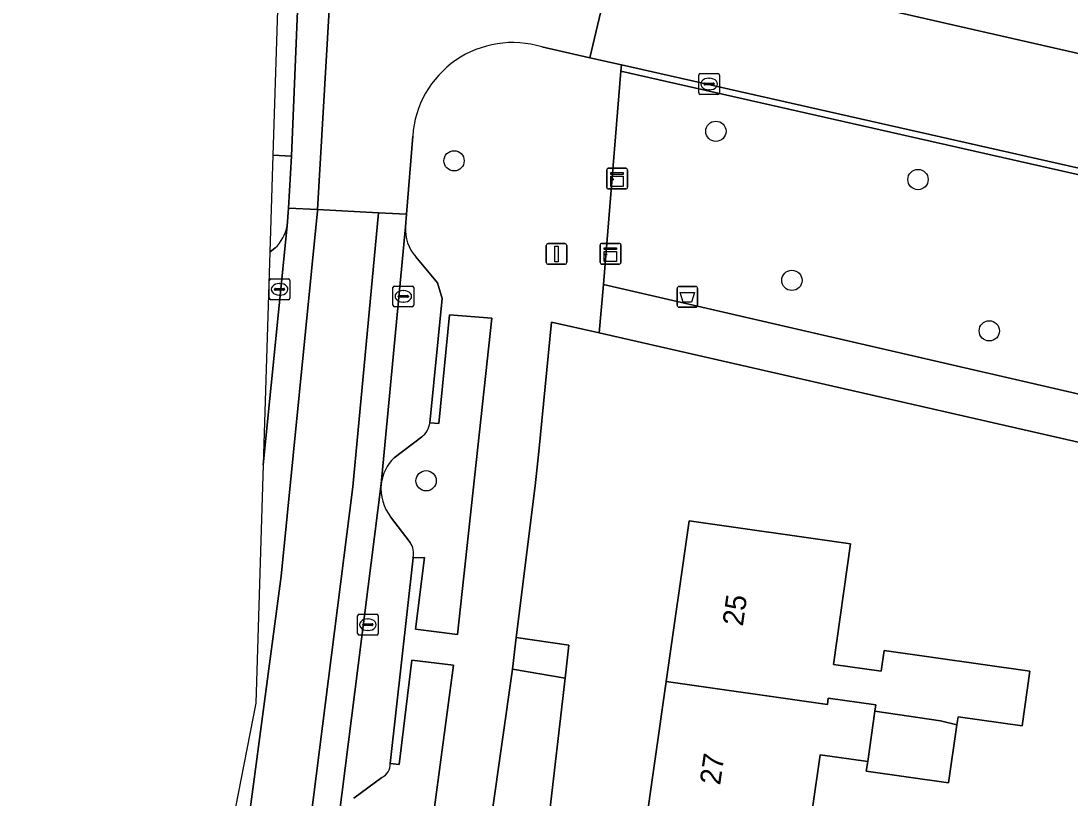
# Model space of a CAD drawing. Extents: x 163683 to 164494, y 382709 to 383872.
# Drawn here: x 163839.3 to 163889.9, y 383586.3 to 383623.8 of the extents above; entities that cross this region are included whole.
import ezdxf

# ---------------------------------------------------------------- set-up
doc = ezdxf.new("R2010")
doc.units = 0
for name, color, linetype in [('IMGEO_Afvalbak', 7, 'Continuous'), ('IMGEO_Boom', 7, 'Continuous'), ('IMGEO_Erf', 7, 'Continuous'), ('IMGEO_Grasland_overig', 7, 'Continuous'), ('IMGEO_Groenvoorziening', 7, 'Continuous'), ('IMGEO_Kast', 7, 'Continuous'), ('IMGEO_Kolk', 7, 'Continuous'), ('IMGEO_Lichtmast', 7, 'Continuous'), ('IMGEO_Pand', 7, 'Continuous'), ('IMGEO_Pand_nummerreeks', 7, 'Continuous'), ('IMGEO_Parkeervlak_open', 7, 'Continuous'), ('IMGEO_Rijbaan_lokaal_open', 7, 'Continuous'), ('IMGEO_Voetpad_open', 7, 'Continuous')]:
    doc.layers.add(name, color=color, linetype=linetype)

msp = doc.modelspace()

# ---------------------------------------------------------------- linework, layer by layer
at = {"layer": 'IMGEO_Afvalbak'}
for p, q in [((163871.05, 383611.005), (163871.84, 383611.005)), ((163871.84, 383611.005), (163871.05, 383611.005)), ((163870.95, 383610.105), (163870.95, 383610.905)), ((163870.95, 383610.905), (163870.95, 383610.105)), ((163871.94, 383610.905), (163871.94, 383610.105)), ((163871.94, 383610.105), (163871.94, 383610.905)), ((163871.84, 383610.005), (163871.05, 383610.005)), ((163871.05, 383610.005), (163871.84, 383610.005))]:
    msp.add_line(p, q, dxfattribs=at)
msp.add_lwpolyline([(163871.093, 383610.719), (163871.797, 383610.719), (163871.648, 383610.249), (163871.242, 383610.249), (163871.093, 383610.719)], dxfattribs=at)
for centre, start, end in [((163871.05, 383610.905), 90, 180), ((163871.05, 383610.905), 90, 180), ((163871.84, 383610.905), 0, 90), ((163871.84, 383610.905), 360, 90), ((163871.05, 383610.105), 180, 270), ((163871.05, 383610.105), 180, 270), ((163871.84, 383610.105), 270, 0), ((163871.84, 383610.105), 270, 0)]:
    msp.add_arc(centre, 0.1, start, end, dxfattribs=at)
at = {"layer": 'IMGEO_Boom'}
for centre in [(163872.821, 383618.486), (163860.197, 383617.063), (163882.565, 383616.16), (163876.487, 383611.298), (163886.003, 383608.864), (163858.851, 383601.634)]:
    msp.add_circle(centre, 0.489, dxfattribs=at)
at = {"layer": 'IMGEO_Erf'}
for points in [[(163931.02, 383567.996), (163935.173, 383586.624), (163936.453, 383592.966), (163907.257, 383599.625), (163867.198, 383608.763), (163864.894, 383609.288), (163864.286, 383603.053), (163864.101, 383601.396), (163863.187, 383594.076), (163865.734, 383593.713), (163865.7, 383593.422), (163865.55, 383592.122), (163864.733, 383585.039)], [(163869.348, 383584.38), (163870.43, 383591.953), (163871.537, 383599.705), (163879.316, 383598.593), (163878.485, 383592.773), (163880.79, 383592.444), (163880.933, 383593.447), (163887.956, 383592.444), (163887.58, 383589.817), (163884.498, 383590.257), (163884.442, 383589.867), (163884.042, 383587.069), (163880.074, 383587.636), (163880.139, 383588.089), (163877.85, 383588.416), (163877.115, 383583.271)]]:
    msp.add_lwpolyline(points, dxfattribs=at)
at = {"layer": 'IMGEO_Grasland_overig'}
msp.add_lwpolyline([(163861.996, 383585.43), (163864.733, 383585.039), (163865.55, 383592.122), (163863.013, 383592.554)], close=True, dxfattribs=at)
at = {"layer": 'IMGEO_Groenvoorziening'}
msp.add_lwpolyline([(163904.059, 383602.649), (163906.384, 383612.754), (163868.244, 383621.391), (163867.399, 383611.102)], close=True, dxfattribs=at)
for points in [[(163858.218, 383597.911), (163858.776, 383597.934), (163858.342, 383594.483), (163860.366, 383594.222), (163862.02, 383609.482), (163859.973, 383609.635), (163859.465, 383604.4), (163859.029, 383604.426)], [(163858.637, 383603.749), (163857.312, 383602.745)], [(163857.138, 383599.892), (163858.079, 383598.664)], [(163855.925, 383580.443), (163856.355, 383580.311), (163856.208, 383579.562), (163858.234, 383579.265), (163859.248, 383585.901), (163860.171, 383592.744), (163858.162, 383592.986), (163857.544, 383587.95), (163857.112, 383588.001)], [(163856.714, 383587.331), (163855.367, 383586.334)]]:
    msp.add_lwpolyline(points, dxfattribs=at)
for centre, radius, start, end in [((163858.064, 383604.533), 0.971, 306.1813, 353.6748), ((163858.776, 383601.226), 2.109, 133.9548, 173.0964), ((163858.982, 383601.281), 2.308, 175.0517, 216.9916), ((163857.331, 383598.137), 0.915, 345.7257, 35.1919), ((163856.453, 383587.939), 0.662, 293.2074, 5.3695)]:
    msp.add_arc(centre, radius, start, end, dxfattribs=at)
at = {"layer": 'IMGEO_Kast'}
for p, q in [((163867.556, 383615.78), (163867.556, 383616.621)), ((163867.556, 383616.621), (163867.556, 383615.78)), ((163867.631, 383616.705), (163868.472, 383616.705)), ((163868.472, 383616.705), (163867.631, 383616.705)), ((163868.556, 383616.63), (163868.556, 383615.789)), ((163868.556, 383615.789), (163868.556, 383616.63)), ((163868.481, 383615.705), (163867.64, 383615.705)), ((163867.64, 383615.705), (163868.481, 383615.705)), ((163867.317, 383613.081), (163868.158, 383613.081)), ((163868.158, 383613.081), (163867.317, 383613.081)), ((163867.242, 383612.156), (163867.242, 383612.997)), ((163867.242, 383612.997), (163867.242, 383612.156)), ((163868.242, 383613.006), (163868.242, 383612.165)), ((163868.242, 383612.165), (163868.242, 383613.006)), ((163868.167, 383612.081), (163867.326, 383612.081)), ((163867.326, 383612.081), (163868.167, 383612.081))]:
    msp.add_line(p, q, dxfattribs=at)
for points in [[(163867.751, 383616.495), (163868.351, 383616.495), (163868.351, 383616.41), (163867.751, 383616.41), (163867.751, 383616.495)], [(163867.751, 383616.32), (163868.351, 383616.32), (163868.351, 383615.831), (163867.751, 383615.831), (163867.751, 383616.32)], [(163867.437, 383612.871), (163868.037, 383612.871), (163868.037, 383612.786), (163867.437, 383612.786), (163867.437, 383612.871)], [(163867.437, 383612.696), (163868.037, 383612.696), (163868.037, 383612.207), (163867.437, 383612.207), (163867.437, 383612.696)]]:
    msp.add_lwpolyline(points, dxfattribs=at)
for centre in [(163867.835, 383616.169), (163867.521, 383612.545)]:
    msp.add_circle(centre, 0.0377, dxfattribs=at)
for centre, start, end in [((163867.634, 383616.627), 92.4484, 184.2845), ((163867.634, 383616.627), 92.4484, 184.2845), ((163868.478, 383616.627), 2.4484, 94.2845), ((163868.478, 383616.627), 2.4484, 94.2845), ((163867.634, 383615.783), 182.4484, 274.2845), ((163867.634, 383615.783), 182.4484, 274.2845), ((163868.478, 383615.783), 272.4484, 4.2845), ((163868.478, 383615.783), 272.4484, 4.2845), ((163867.32, 383613.003), 92.4484, 184.2845), ((163867.32, 383613.003), 92.4484, 184.2845), ((163868.164, 383613.003), 2.4484, 94.2845), ((163868.164, 383613.003), 2.4484, 94.2845), ((163867.32, 383612.159), 182.4484, 274.2845), ((163867.32, 383612.159), 182.4484, 274.2845), ((163868.164, 383612.159), 272.4484, 4.2845), ((163868.164, 383612.159), 272.4484, 4.2845)]:
    msp.add_arc(centre, 0.0779, start, end, dxfattribs=at)
at = {"layer": 'IMGEO_Kolk'}
for p, q in [((163871.995, 383620.341), (163871.995, 383621.193)), ((163872.07, 383621.267), (163872.922, 383621.267)), ((163872.996, 383621.193), (163872.996, 383620.341)), ((163872.254, 383620.761), (163872.254, 383620.773)), ((163872.692, 383620.724), (163872.294, 383620.724)), ((163872.297, 383620.81), (163872.695, 383620.81)), ((163872.483, 383621.047), (163872.508, 383621.047)), ((163872.738, 383620.773), (163872.738, 383620.761)), ((163872.922, 383620.267), (163872.07, 383620.267)), ((163872.506, 383620.487), (163872.481, 383620.487)), ((163851.286, 383610.44), (163851.286, 383611.292)), ((163851.361, 383611.366), (163852.213, 383611.366)), ((163851.774, 383611.146), (163851.799, 383611.146)), ((163852.287, 383611.292), (163852.287, 383610.44)), ((163857.326, 383611.026), (163858.178, 383611.026)), ((163851.545, 383610.86), (163851.545, 383610.872)), ((163851.983, 383610.823), (163851.585, 383610.823)), ((163851.588, 383610.909), (163851.986, 383610.909)), ((163851.797, 383610.586), (163851.772, 383610.586)), ((163852.029, 383610.872), (163852.029, 383610.86)), ((163857.251, 383610.1), (163857.251, 383610.952)), ((163857.51, 383610.52), (163857.51, 383610.532)), ((163857.553, 383610.569), (163857.951, 383610.569)), ((163857.739, 383610.806), (163857.764, 383610.806)), ((163857.994, 383610.532), (163857.994, 383610.52)), ((163858.252, 383610.952), (163858.252, 383610.1)), ((163852.213, 383610.366), (163851.361, 383610.366)), ((163858.178, 383610.026), (163857.326, 383610.026)), ((163857.948, 383610.483), (163857.55, 383610.483)), ((163857.762, 383610.246), (163857.737, 383610.246)), ((163855.544, 383594.267), (163855.544, 383595.119)), ((163855.619, 383595.193), (163856.471, 383595.193)), ((163856.032, 383594.973), (163856.057, 383594.973)), ((163856.545, 383595.119), (163856.545, 383594.267)), ((163855.803, 383594.687), (163855.803, 383594.699)), ((163856.241, 383594.65), (163855.843, 383594.65)), ((163855.846, 383594.736), (163856.244, 383594.736)), ((163856.055, 383594.413), (163856.03, 383594.413)), ((163856.287, 383594.699), (163856.287, 383594.687)), ((163856.471, 383594.193), (163855.619, 383594.193))]:
    msp.add_line(p, q, dxfattribs=at)
for points in [[(163871.995, 383620.341), (163871.995, 383621.193)], [(163872.07, 383621.267), (163872.922, 383621.267)], [(163872.996, 383621.193), (163872.996, 383620.341)], [(163872.922, 383620.267), (163872.07, 383620.267)], [(163851.286, 383610.44), (163851.286, 383611.292)], [(163851.361, 383611.366), (163852.213, 383611.366)], [(163852.287, 383611.292), (163852.287, 383610.44)], [(163857.326, 383611.026), (163858.178, 383611.026)], [(163857.251, 383610.1), (163857.251, 383610.952)], [(163858.252, 383610.952), (163858.252, 383610.1)], [(163852.213, 383610.366), (163851.361, 383610.366)], [(163858.178, 383610.026), (163857.326, 383610.026)], [(163855.544, 383594.267), (163855.544, 383595.119)], [(163855.619, 383595.193), (163856.471, 383595.193)], [(163856.545, 383595.119), (163856.545, 383594.267)], [(163856.471, 383594.193), (163855.619, 383594.193)]]:
    msp.add_lwpolyline(points, dxfattribs=at)
for centre, radius, start, end in [((163872.072, 383621.191), 0.0765, 91.552, 178.448), ((163872.072, 383621.191), 0.0765, 91.552, 178.448), ((163872.92, 383621.191), 0.0765, 1.552, 88.448), ((163872.92, 383621.191), 0.0765, 1.552, 88.448), ((163872.294, 383620.77), 0.0403, 85.8775, 175.7526), ((163872.291, 383620.76), 0.0366, 178.938, 274.7102), ((163872.695, 383620.767), 0.043, 264.8664, 352.4533), ((163872.699, 383620.772), 0.0386, 1.7309, 96.639), ((163872.072, 383620.343), 0.0765, 181.552, 268.448), ((163872.072, 383620.343), 0.0765, 181.552, 268.448), ((163872.92, 383620.343), 0.0765, 271.552, 358.448), ((163872.92, 383620.343), 0.0765, 271.552, 358.448), ((163851.363, 383611.29), 0.0765, 91.552, 178.448), ((163851.363, 383611.29), 0.0765, 91.552, 178.448), ((163852.211, 383611.29), 0.0765, 1.552, 88.448), ((163852.211, 383611.29), 0.0765, 1.552, 88.448), ((163857.328, 383610.95), 0.0765, 91.552, 178.448), ((163857.328, 383610.95), 0.0765, 91.552, 178.448), ((163858.176, 383610.95), 0.0765, 1.552, 88.448), ((163858.176, 383610.95), 0.0765, 1.552, 88.448), ((163851.585, 383610.869), 0.0403, 85.8775, 175.7526), ((163851.582, 383610.859), 0.0366, 178.938, 274.7102), ((163851.986, 383610.866), 0.043, 264.8664, 352.4533), ((163851.99, 383610.871), 0.0386, 1.7309, 96.639), ((163857.55, 383610.529), 0.0403, 85.8775, 175.7526), ((163857.547, 383610.519), 0.0366, 178.938, 274.7102), ((163857.951, 383610.526), 0.043, 264.8664, 352.4533), ((163857.955, 383610.531), 0.0386, 1.7309, 96.639), ((163851.363, 383610.442), 0.0765, 181.552, 268.448), ((163851.363, 383610.442), 0.0765, 181.552, 268.448), ((163852.211, 383610.442), 0.0765, 271.552, 358.448), ((163852.211, 383610.442), 0.0765, 271.552, 358.448), ((163857.328, 383610.102), 0.0765, 181.552, 268.448), ((163857.328, 383610.102), 0.0765, 181.552, 268.448), ((163858.176, 383610.102), 0.0765, 271.552, 358.448), ((163858.176, 383610.102), 0.0765, 271.552, 358.448), ((163855.621, 383595.117), 0.0765, 91.552, 178.448), ((163855.621, 383595.117), 0.0765, 91.552, 178.448), ((163856.469, 383595.117), 0.0765, 1.552, 88.448), ((163856.469, 383595.117), 0.0765, 1.552, 88.448), ((163855.843, 383594.696), 0.0403, 85.8775, 175.7526), ((163855.84, 383594.686), 0.0366, 178.938, 274.7102), ((163856.244, 383594.693), 0.043, 264.8664, 352.4533), ((163856.248, 383594.698), 0.0386, 1.7309, 96.639), ((163855.621, 383594.269), 0.0765, 181.552, 268.448), ((163855.621, 383594.269), 0.0765, 181.552, 268.448), ((163856.469, 383594.269), 0.0765, 271.552, 358.448), ((163856.469, 383594.269), 0.0765, 271.552, 358.448)]:
    msp.add_arc(centre, radius, start, end, dxfattribs=at)
for centre, major_axis, ratio, start_param, end_param in [((163872.482, 383620.767), (-0.387, 0.002), 0.722429, 4.712389, 7.853982), ((163872.507, 383620.767), (-0.39, 0.002), 0.717154, 1.570796, 4.712389), ((163851.773, 383610.866), (-0.387, 0.002), 0.722429, 4.712389, 7.853982), ((163851.798, 383610.866), (-0.39, 0.002), 0.717154, 1.570796, 4.712389), ((163857.738, 383610.526), (-0.387, 0.002), 0.722429, 4.712389, 7.853982), ((163857.763, 383610.526), (-0.39, 0.002), 0.717154, 1.570796, 4.712389), ((163856.031, 383594.693), (-0.387, 0.002), 0.722429, 4.712389, 7.853982), ((163856.056, 383594.693), (-0.39, 0.002), 0.717154, 1.570796, 4.712389)]:
    msp.add_ellipse(centre, major_axis=major_axis, ratio=ratio, start_param=start_param, end_param=end_param, dxfattribs=at)
at = {"layer": 'IMGEO_Lichtmast'}
for p, q in [((163864.741, 383613.074), (163865.531, 383613.074)), ((163865.531, 383613.074), (163864.741, 383613.074)), ((163864.641, 383612.174), (163864.641, 383612.974)), ((163864.641, 383612.974), (163864.641, 383612.174)), ((163865.631, 383612.974), (163865.631, 383612.174)), ((163865.631, 383612.174), (163865.631, 383612.974)), ((163865.531, 383612.074), (163864.741, 383612.074)), ((163864.741, 383612.074), (163865.531, 383612.074))]:
    msp.add_line(p, q, dxfattribs=at)
msp.add_lwpolyline([(163865.061, 383612.949), (163865.211, 383612.949), (163865.211, 383612.199), (163865.061, 383612.199), (163865.061, 383612.949)], dxfattribs=at)
for centre, start, end in [((163864.741, 383612.974), 90, 180), ((163864.741, 383612.974), 90, 180), ((163865.531, 383612.974), 0, 90), ((163865.531, 383612.974), 360, 90), ((163864.741, 383612.174), 180, 270), ((163864.741, 383612.174), 180, 270), ((163865.531, 383612.174), 270, 0), ((163865.531, 383612.174), 270, 0)]:
    msp.add_arc(centre, 0.1, start, end, dxfattribs=at)
at = {"layer": 'IMGEO_Pand'}
for points in [[(163884.442, 383589.867), (163884.498, 383590.257), (163887.58, 383589.817), (163887.956, 383592.444), (163880.933, 383593.447), (163880.79, 383592.444), (163878.485, 383592.773), (163879.316, 383598.593), (163871.537, 383599.705), (163870.43, 383591.953), (163878.197, 383590.844), (163878.241, 383591.149), (163880.529, 383590.822), (163880.485, 383590.517), (163883.656, 383590.064)], [(163880.139, 383588.089), (163880.485, 383590.517), (163880.529, 383590.822), (163878.241, 383591.149), (163878.197, 383590.844), (163870.43, 383591.953), (163869.348, 383584.38), (163877.115, 383583.271), (163877.85, 383588.416)], [(163884.442, 383589.867), (163883.656, 383590.064), (163880.485, 383590.517), (163880.139, 383588.089), (163880.074, 383587.636), (163884.042, 383587.069)]]:
    msp.add_lwpolyline(points, close=True, dxfattribs=at)
at = {"layer": 'IMGEO_Parkeervlak_open'}
msp.add_lwpolyline([(163851.467, 383617.329), (163852.353, 383617.288), (163853.183, 383637.142), (163853.211, 383637.833), (163852.114, 383637.839), (163852.114, 383637.839), (163851.846, 383629.348)], close=True, dxfattribs=at)
for points in [[(163850.997, 383602.41), (163852.148, 383613.922)], [(163857.86, 383613.887), (163856.682, 383601.48)], [(163851.572, 383612.861), (163851.32, 383612.651), (163850.997, 383602.41)], [(163859.029, 383604.426), (163859.618, 383610.42), (163859.392, 383611.173), (163858.351, 383612.439)], [(163857.312, 383602.745), (163858.637, 383603.749)], [(163856.682, 383601.48), (163854.629, 383585.234)], [(163858.079, 383598.664), (163857.138, 383599.892)], [(163857.112, 383588.001), (163858.218, 383597.911)], [(163855.367, 383586.334), (163856.714, 383587.331)]]:
    msp.add_lwpolyline(points, dxfattribs=at)
for centre, radius, start, end in [((163850.21, 383614.287), 1.972, 313.6798, 349.3265), ((163859.82, 383613.744), 1.965, 175.8378, 221.6246), ((163858.064, 383604.533), 0.971, 306.1813, 353.6748), ((163858.776, 383601.226), 2.109, 133.9548, 173.0964), ((163858.982, 383601.281), 2.308, 175.0517, 216.9916), ((163857.331, 383598.137), 0.915, 345.7257, 35.1919), ((163856.453, 383587.939), 0.662, 293.2074, 5.3695)]:
    msp.add_arc(centre, radius, start, end, dxfattribs=at)
at = {"layer": 'IMGEO_Rijbaan_lokaal_open'}
for points in [[(163852.353, 383617.288), (163852.212, 383614.785), (163853.611, 383614.711), (163854.155, 383624.069), (163854.579, 383637.11), (163853.183, 383637.142)], [(163867.994, 383627.328), (163866.745, 383622.033), (163868.268, 383621.689), (163906.527, 383613.04), (163910.224, 383612.202), (163935.253, 383606.524), (163936.417, 383611.838), (163932.718, 383612.575)], [(163839.318, 383532.958), (163839.635, 383532.885), (163843.297, 383548.186), (163847.655, 383569.408), (163849.599, 383579.998), (163851.868, 383597.032), (163853.607, 383614.65), (163853.611, 383614.711), (163852.212, 383614.785), (163852.148, 383613.922), (163850.997, 383602.41), (163850.634, 383590.909)], [(163856.556, 383614.555), (163853.611, 383614.711), (163853.607, 383614.65), (163851.868, 383597.032), (163849.599, 383579.998), (163847.655, 383569.408), (163843.297, 383548.186), (163839.635, 383532.885), (163842.431, 383532.25), (163846.216, 383548.462), (163851.237, 383572.497), (163853.116, 383583.962), (163855.313, 383601.338)], [(163852.615, 383572.671), (163854.48, 383584.05), (163854.629, 383585.234), (163856.682, 383601.48), (163857.86, 383613.887), (163857.906, 383614.484), (163856.556, 383614.555), (163855.313, 383601.338), (163853.116, 383583.962), (163851.237, 383572.497), (163846.216, 383548.462), (163842.431, 383532.25), (163843.71, 383531.959), (163847.135, 383546.647), (163847.592, 383548.605)]]:
    msp.add_lwpolyline(points, close=True, dxfattribs=at)
for points in [[(163858.954, 383633.252), (163858.862, 383634.623), (163858.913, 383637.009), (163857.38, 383637.045), (163854.579, 383637.11), (163854.155, 383624.069), (163853.611, 383614.711), (163856.556, 383614.555), (163857.906, 383614.484), (163858.205, 383618.259)], [(163864.437, 383622.554), (163866.745, 383622.033), (163867.994, 383627.328), (163863.675, 383628.313)]]:
    msp.add_lwpolyline(points, dxfattribs=at)
msp.add_arc((163863.021, 383617.94), 4.826, 72.9385, 176.2095, dxfattribs=at)
at = {"layer": 'IMGEO_Voetpad_open'}
for points in [[(163983.538, 383603.751), (163937.413, 383614.26), (163931.349, 383615.571), (163927.735, 383616.352), (163919.637, 383618.102), (163892.723, 383624.245), (163891.255, 383624.58), (163865.953, 383630.356), (163863.675, 383628.313), (163867.994, 383627.328), (163932.718, 383612.575), (163936.417, 383611.838), (163954.793, 383607.698)], [(163861.996, 383585.43), (163863.013, 383592.554), (163863.187, 383594.076), (163864.101, 383601.396), (163864.286, 383603.053), (163864.894, 383609.288), (163867.198, 383608.763), (163867.399, 383611.102), (163868.244, 383621.391), (163868.268, 383621.689), (163866.745, 383622.033), (163864.437, 383622.554)], [(163938.609, 383605.651), (163935.253, 383606.524), (163910.224, 383612.202), (163910.127, 383611.8), (163906.433, 383612.625), (163906.527, 383613.04), (163868.268, 383621.689), (163868.244, 383621.391), (163906.384, 383612.754), (163904.059, 383602.649), (163867.399, 383611.102)], [(163858.205, 383618.259), (163857.906, 383614.484), (163857.86, 383613.887)], [(163851.467, 383617.329), (163851.32, 383612.651), (163851.572, 383612.861)], [(163852.148, 383613.922), (163852.212, 383614.785), (163852.353, 383617.288), (163851.467, 383617.329)], [(163858.351, 383612.439), (163859.392, 383611.173), (163859.618, 383610.42), (163859.029, 383604.426), (163859.465, 383604.4), (163859.973, 383609.635), (163862.02, 383609.482), (163860.366, 383594.222), (163858.342, 383594.483), (163858.776, 383597.934), (163858.218, 383597.911), (163857.112, 383588.001), (163857.544, 383587.95), (163858.162, 383592.986), (163860.171, 383592.744), (163859.248, 383585.901)], [(163867.399, 383611.102), (163867.198, 383608.763), (163907.257, 383599.625), (163936.453, 383592.966), (163939.687, 383592.228), (163941.108, 383598.686), (163941.605, 383600.943)]]:
    msp.add_lwpolyline(points, dxfattribs=at)
msp.add_lwpolyline([(163865.7, 383593.422), (163865.734, 383593.713), (163863.187, 383594.076), (163863.013, 383592.554), (163865.55, 383592.122)], close=True, dxfattribs=at)
for centre, radius, start, end in [((163863.021, 383617.94), 4.826, 72.9385, 176.2095), ((163850.21, 383614.287), 1.972, 313.6798, 349.3265), ((163859.82, 383613.744), 1.965, 175.8378, 221.6246)]:
    msp.add_arc(centre, radius, start, end, dxfattribs=at)

# ---------------------------------------------------------------- texts
at = {"layer": 'IMGEO_Pand_nummerreeks'}
for s, rotation, p in [('25', 81.8696, (163874.119, 383594.592)), ('27', 81.8699, (163873.025, 383586.928))]:
    msp.add_text(s, height=1, rotation=rotation, dxfattribs=at).set_placement(p)

doc.saveas('drawing.dxf')
